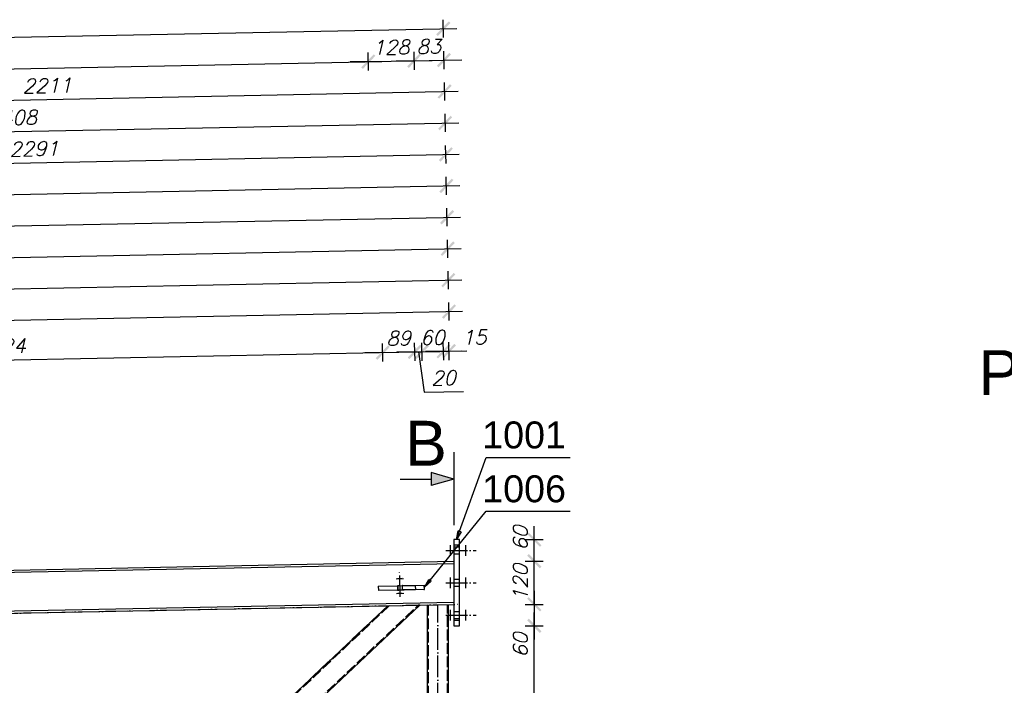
# Model space of a CAD drawing. Header units: millimetres. Extents: x 1814 to 94182, y 11562 to 49454.
# Tile 392 of 656: x 19275 to 19549, y 28869 to 29054. Entities that reach past the tile are written whole.
import ezdxf

# ---------------------------------------------------------------- set-up
doc = ezdxf.new("R2010")
doc.units = ezdxf.units.MM
doc.linetypes.add('ACAD_ISO02W100', pattern=[15, 12, -3])
doc.linetypes.add('ACAD_ISO04W100', pattern=[30, 24, -3, 0, -3])
doc.layers.add('wymiar', color=135, linetype='Continuous', lineweight=9)
doc.styles.add('ARIAL', font='arial.ttf')
doc.styles.add('CutSymbolUp', font='arial.ttf', dxfattribs={"height": 5})
doc.styles.add('WYMIARY', font='simplex.shx', dxfattribs={"oblique": 15})
doc.dimstyles.new('1-25', dxfattribs={"dimscale": 25, "dimtxt": 0.16, "dimasz": 0.2, "dimexe": 0.1, "dimexo": 0.1, "dimgap": 0.075, "dimtad": 1, "dimdec": 0, "dimlfac": 10, "dimrnd": 0.01, "dimzin": 9, "dimtxsty": 'WYMIARY', "dimblk": 'ARCHTICK', "dimcen": 0.2, "dimdle": 0.15, "dimadec": 1, "dimazin": 1, "dimtfac": 1, "dimtdec": 0, "dimtix": 1, "dimtmove": 2, "dimatfit": 3, "dimldrblk": 'ARCHTICK', "dimfxl": 0, "dimarcsym": 0})

# ---------------------------------------------------------------- blocks, each defined once
blk = doc.blocks.new('sectionup')
blk.add_hatch(color=256).paths.add_polyline_path([(-2.55, 0.73), (-2.55, -0.73), (0, 0)])
at = {"color": 7, "linetype": 'Continuous'}
for p, q in [((0, 3), (0, -5.15)), ((-6, 0), (-2.55, 0))]:
    blk.add_line(p, q, dxfattribs=at)
for p, q in [((0, 0), (-2.55, 0.73)), ((-2.55, 0.73), (-2.55, -0.73)), ((0, 0), (-2.55, -0.73))]:
    blk.add_line(p, q)
blk = doc.blocks.new('_ARCHTICK')
at = {"color": 0, "linetype": 'ByBlock', "lineweight": -2}
blk.add_solid([(0.398, 0.309), (0.309, 0.398), (-0.309, -0.398), (-0.398, -0.309)], dxfattribs=at)
blk = doc.blocks.new('*D824')
at = {"layer": 'Defpoints', "color": 0}
for p in [(19397.66, 28885.71), (19418.52, 28885.71), (19397.66, 28801.44)]:
    blk.add_point(p, dxfattribs=at)
at = {"layer": 'wymiar', "color": 0, "lineweight": -2}
for p, q in [((19418.52, 28797.69), (19418.52, 28889.46)), ((19416.02, 28885.71), (19421.02, 28885.71)), ((19416.02, 28801.44), (19421.02, 28801.44))]:
    blk.add_line(p, q, dxfattribs=at)
at = {"layer": 'wymiar', "color": 0, "lineweight": -2, "xscale": 5, "yscale": 5, "zscale": 5}
for p, rotation in [((19418.52, 28885.71), 90), ((19418.52, 28801.44), 270)]:
    blk.add_blockref('_ARCHTICK', p, dxfattribs=dict(at, rotation=rotation))
at = {"layer": 'wymiar', "color": 0, "insert": (19414.65, 28843.57), "char_height": 4, "attachment_point": 5, "rotation": 90, "style": 'WYMIARY'}
blk.add_mtext('843', dxfattribs=at)
blk = doc.blocks.new('*D825')
at = {"layer": 'Defpoints', "color": 0}
for p in [(19396.16, 28903.71), (19418.52, 28903.71), (19396.16, 28891.71)]:
    blk.add_point(p, dxfattribs=at)
at = {"layer": 'wymiar', "color": 0, "lineweight": -2}
for p, q in [((19418.52, 28903.71), (19418.52, 28908.71)), ((19416.02, 28903.71), (19421.02, 28903.71)), ((19418.52, 28891.71), (19418.52, 28903.71)), ((19416.02, 28891.71), (19421.02, 28891.71)), ((19418.52, 28891.71), (19418.52, 28886.71))]:
    blk.add_line(p, q, dxfattribs=at)
at = {"layer": 'wymiar', "color": 0, "lineweight": -2, "xscale": 5, "yscale": 5, "zscale": 5}
for p, rotation in [((19418.52, 28903.71), 270), ((19418.52, 28891.71), 90)]:
    blk.add_blockref('_ARCHTICK', p, dxfattribs=dict(at, rotation=rotation))
at = {"layer": 'wymiar', "color": 0, "insert": (19414.65, 28897.71), "char_height": 4, "attachment_point": 5, "rotation": 90, "style": 'WYMIARY'}
blk.add_mtext('120', dxfattribs=at)
blk = doc.blocks.new('*D826')
at = {"layer": 'Defpoints', "color": 0}
for p in [(19396.16, 28909.71), (19418.52, 28909.71), (19396.16, 28903.71)]:
    blk.add_point(p, dxfattribs=at)
at = {"layer": 'wymiar', "color": 0, "lineweight": -2}
for p, q in [((19418.52, 28899.96), (19418.52, 28913.46)), ((19416.02, 28909.71), (19421.02, 28909.71)), ((19416.02, 28903.71), (19421.02, 28903.71))]:
    blk.add_line(p, q, dxfattribs=at)
at = {"layer": 'wymiar', "color": 0, "lineweight": -2, "xscale": 5, "yscale": 5, "zscale": 5}
for p, rotation in [((19418.52, 28909.71), 90), ((19418.52, 28903.71), 270)]:
    blk.add_blockref('_ARCHTICK', p, dxfattribs=dict(at, rotation=rotation))
at = {"layer": 'wymiar', "color": 0, "insert": (19414.65, 28910.11), "char_height": 4, "attachment_point": 5, "rotation": 90, "style": 'WYMIARY'}
blk.add_mtext('60', dxfattribs=at)
blk = doc.blocks.new('*D828')
at = {"layer": 'Defpoints', "color": 0}
for p in [(19396.16, 28891.71), (19396.16, 28885.71), (19418.52, 28885.71)]:
    blk.add_point(p, dxfattribs=at)
at = {"layer": 'wymiar', "color": 0, "lineweight": -2}
for p, q in [((19418.52, 28895.46), (19418.52, 28881.96)), ((19416.02, 28891.71), (19421.02, 28891.71)), ((19416.02, 28885.71), (19421.02, 28885.71))]:
    blk.add_line(p, q, dxfattribs=at)
at = {"layer": 'wymiar', "color": 0, "lineweight": -2, "xscale": 5, "yscale": 5, "zscale": 5}
for p, rotation in [((19418.52, 28891.71), 90), ((19418.52, 28885.71), 270)]:
    blk.add_blockref('_ARCHTICK', p, dxfattribs=dict(at, rotation=rotation))
at = {"layer": 'wymiar', "color": 0, "insert": (19414.65, 28880.36), "char_height": 4, "attachment_point": 5, "rotation": 90, "style": 'WYMIARY'}
blk.add_mtext('60', dxfattribs=at)
blk = doc.blocks.new('*D881')
at = {"layer": 'Defpoints', "color": 0}
for p in [(19394.77, 28973.19), (19396.16, 28903.71), (18455.14, 28878.38)]:
    blk.add_point(p, dxfattribs=at)
at = {"layer": 'wymiar', "color": 0, "lineweight": -2}
for p, q in [((19394.82, 28970.69), (19394.72, 28975.69)), ((18449.87, 28954.29), (19398.52, 28973.27)), ((18453.67, 28951.86), (18453.57, 28956.86))]:
    blk.add_line(p, q, dxfattribs=at)
at = {"layer": 'wymiar', "color": 0, "lineweight": -2, "xscale": 5, "yscale": 5, "zscale": 5}
for p, rotation in [((19394.77, 28973.19), 1.146122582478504), ((18453.62, 28954.36), 181.1461225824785)]:
    blk.add_blockref('_ARCHTICK', p, dxfattribs=dict(at, rotation=rotation))
at = {"layer": 'wymiar', "color": 0, "insert": (18924.12, 28967.65), "char_height": 4, "attachment_point": 5, "rotation": 1.1461, "style": 'WYMIARY'}
blk.add_mtext('9413', dxfattribs=at)
blk = doc.blocks.new('*D901')
at = {"layer": 'Defpoints', "color": 0}
for p in [(19372.32, 29042.76), (19375.25, 28896.19), (18434.46, 28884.47)]:
    blk.add_point(p, dxfattribs=at)
at = {"layer": 'wymiar', "color": 0, "lineweight": -2}
for p, q in [((19372.37, 29040.26), (19372.27, 29045.26)), ((18427.92, 29023.86), (19376.07, 29042.83)), ((18431.72, 29021.44), (18431.62, 29026.44))]:
    blk.add_line(p, q, dxfattribs=at)
at = {"layer": 'wymiar', "color": 0, "lineweight": -2, "xscale": 5, "yscale": 5, "zscale": 5}
for p, rotation in [((19372.32, 29042.76), 1.146202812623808), ((18431.67, 29023.94), 181.1462028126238)]:
    blk.add_blockref('_ARCHTICK', p, dxfattribs=dict(at, rotation=rotation))
at = {"layer": 'wymiar', "color": 0, "insert": (18901.92, 29037.22), "char_height": 4, "attachment_point": 5, "rotation": 1.1462, "style": 'WYMIARY'}
blk.add_mtext('9408', dxfattribs=at)
blk = doc.blocks.new('*D902')
at = {"layer": 'Defpoints', "color": 0}
for p in [(19393.2, 29051.93), (19396.16, 28903.71), (18434.46, 28884.47)]:
    blk.add_point(p, dxfattribs=at)
at = {"layer": 'wymiar', "color": 0, "lineweight": -2}
for p, q in [((19393.25, 29049.43), (19393.15, 29054.43)), ((18427.75, 29032.61), (19396.94, 29052)), ((18431.55, 29030.19), (18431.45, 29035.19))]:
    blk.add_line(p, q, dxfattribs=at)
at = {"layer": 'wymiar', "color": 0, "lineweight": -2, "xscale": 5, "yscale": 5, "zscale": 5}
for p, rotation in [((19393.2, 29051.93), 1.146202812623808), ((18431.5, 29032.69), 181.1462028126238)]:
    blk.add_blockref('_ARCHTICK', p, dxfattribs=dict(at, rotation=rotation))
at = {"layer": 'wymiar', "color": 0, "insert": (18912.27, 29046.18), "char_height": 4, "attachment_point": 5, "rotation": 1.1462, "style": 'WYMIARY'}
blk.add_mtext('9619', dxfattribs=at)
blk = doc.blocks.new('*D904')
at = {"layer": 'Defpoints', "color": 0}
for p in [(19394.6, 28981.94), (19396.16, 28903.71), (18668.06, 28882.64)]:
    blk.add_point(p, dxfattribs=at)
at = {"layer": 'wymiar', "color": 0, "lineweight": -2}
for p, q in [((19394.65, 28979.44), (19394.55, 28984.44)), ((18662.61, 28967.3), (19398.35, 28982.02)), ((18666.41, 28964.87), (18666.31, 28969.87))]:
    blk.add_line(p, q, dxfattribs=at)
at = {"layer": 'wymiar', "color": 0, "lineweight": -2, "xscale": 5, "yscale": 5, "zscale": 5}
for p, rotation in [((19394.6, 28981.94), 1.146202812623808), ((18666.36, 28967.37), 181.1462028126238)]:
    blk.add_blockref('_ARCHTICK', p, dxfattribs=dict(at, rotation=rotation))
at = {"layer": 'wymiar', "color": 0, "insert": (19030.4, 28978.53), "char_height": 4, "attachment_point": 5, "rotation": 1.1462, "style": 'WYMIARY'}
blk.add_mtext('7284', dxfattribs=at)
blk = doc.blocks.new('*D906')
at = {"layer": 'Defpoints', "color": 0}
for p in [(19394.42, 28990.69), (19396.16, 28903.71), (18675.59, 28879.42)]:
    blk.add_point(p, dxfattribs=at)
at = {"layer": 'wymiar', "color": 0, "lineweight": -2}
for p, q in [((19394.47, 28988.19), (19394.37, 28993.19)), ((18669.9, 28976.19), (19398.17, 28990.77)), ((18673.7, 28973.77), (18673.6, 28978.77))]:
    blk.add_line(p, q, dxfattribs=at)
at = {"layer": 'wymiar', "color": 0, "lineweight": -2, "xscale": 5, "yscale": 5, "zscale": 5}
for p, rotation in [((19394.42, 28990.69), 1.146202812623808), ((18673.65, 28976.27), 181.1462028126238)]:
    blk.add_blockref('_ARCHTICK', p, dxfattribs=dict(at, rotation=rotation))
at = {"layer": 'wymiar', "color": 0, "insert": (19033.96, 28987.35), "char_height": 4, "attachment_point": 5, "rotation": 1.1462, "style": 'WYMIARY'}
blk.add_mtext('7209', dxfattribs=at)
blk = doc.blocks.new('*D875')
at = {"layer": 'Defpoints', "color": 0}
for p in [(19394.25, 28999.44), (19396.16, 28903.71), (18927.13, 28894.93)]:
    blk.add_point(p, dxfattribs=at)
at = {"layer": 'wymiar', "color": 0, "lineweight": -2}
for p, q in [((19394.3, 28996.94), (19394.2, 29001.94)), ((18921.47, 28989.98), (19398, 28999.51)), ((18925.27, 28987.55), (18925.17, 28992.55))]:
    blk.add_line(p, q, dxfattribs=at)
at = {"layer": 'wymiar', "color": 0, "lineweight": -2, "xscale": 5, "yscale": 5, "zscale": 5}
for p, rotation in [((19394.25, 28999.44), 1.146202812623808), ((18925.22, 28990.05), 181.1462028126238)]:
    blk.add_blockref('_ARCHTICK', p, dxfattribs=dict(at, rotation=rotation))
at = {"layer": 'wymiar', "color": 0, "insert": (19159.66, 28998.62), "char_height": 4, "attachment_point": 5, "rotation": 1.1462, "style": 'WYMIARY'}
blk.add_mtext('4691', dxfattribs=at)
blk = doc.blocks.new('*D869')
at = {"layer": 'Defpoints', "color": 0}
for p in [(19394.07, 29008.19), (19396.16, 28903.71), (18915.5, 28888.09)]:
    blk.add_point(p, dxfattribs=at)
at = {"layer": 'wymiar', "color": 0, "lineweight": -2}
for p, q in [((19394.12, 29005.69), (19394.02, 29010.69)), ((18909.54, 28998.49), (19397.82, 29008.26)), ((18913.34, 28996.07), (18913.24, 29001.07))]:
    blk.add_line(p, q, dxfattribs=at)
at = {"layer": 'wymiar', "color": 0, "lineweight": -2, "xscale": 5, "yscale": 5, "zscale": 5}
for p, rotation in [((19394.07, 29008.19), 1.146202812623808), ((18913.29, 28998.57), 181.1462028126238)]:
    blk.add_blockref('_ARCHTICK', p, dxfattribs=dict(at, rotation=rotation))
at = {"layer": 'wymiar', "color": 0, "insert": (19153.6, 29007.25), "char_height": 4, "attachment_point": 5, "rotation": 1.1462, "style": 'WYMIARY'}
blk.add_mtext('4809', dxfattribs=at)
blk = doc.blocks.new('*D892')
at = {"layer": 'Defpoints', "color": 0}
for p in [(19393.9, 29016.93), (19396.16, 28903.71), (19167.11, 28900.33)]:
    blk.add_point(p, dxfattribs=at)
at = {"layer": 'wymiar', "color": 0, "lineweight": -2}
for p, q in [((19393.95, 29014.44), (19393.85, 29019.43)), ((19161.12, 29012.28), (19397.65, 29017.01)), ((19164.92, 29009.85), (19164.82, 29014.85))]:
    blk.add_line(p, q, dxfattribs=at)
at = {"layer": 'wymiar', "color": 0, "lineweight": -2, "xscale": 5, "yscale": 5, "zscale": 5}
for p, rotation in [((19393.9, 29016.93), 1.146202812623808), ((19164.87, 29012.35), 181.1462028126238)]:
    blk.add_blockref('_ARCHTICK', p, dxfattribs=dict(at, rotation=rotation))
at = {"layer": 'wymiar', "color": 0, "insert": (19279.3, 29018.52), "char_height": 4, "attachment_point": 5, "rotation": 1.1462, "style": 'WYMIARY'}
blk.add_mtext('2291', dxfattribs=at)
blk = doc.blocks.new('*D894')
at = {"layer": 'Defpoints', "color": 0}
for p in [(19393.72, 29025.68), (19396.16, 28903.71), (19155.5, 28892.89)]:
    blk.add_point(p, dxfattribs=at)
at = {"layer": 'wymiar', "color": 0, "lineweight": -2}
for p, q in [((19393.77, 29023.18), (19393.67, 29028.18)), ((19149.19, 29020.79), (19397.47, 29025.76)), ((19152.99, 29018.37), (19152.89, 29023.37))]:
    blk.add_line(p, q, dxfattribs=at)
at = {"layer": 'wymiar', "color": 0, "lineweight": -2, "xscale": 5, "yscale": 5, "zscale": 5}
for p, rotation in [((19393.72, 29025.68), 1.146202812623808), ((19152.94, 29020.87), 181.1462028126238)]:
    blk.add_blockref('_ARCHTICK', p, dxfattribs=dict(at, rotation=rotation))
at = {"layer": 'wymiar', "color": 0, "insert": (19273.25, 29027.15), "char_height": 4, "attachment_point": 5, "rotation": 1.1462, "style": 'WYMIARY'}
blk.add_mtext('2408', dxfattribs=at)
blk = doc.blocks.new('*D871')
at = {"layer": 'Defpoints', "color": 0}
for p in [(19393.55, 29034.43), (19396.16, 28903.71), (19175.28, 28892.79)]:
    blk.add_point(p, dxfattribs=at)
at = {"layer": 'wymiar', "color": 0, "lineweight": -2}
for p, q in [((19393.6, 29031.93), (19393.5, 29036.93)), ((19168.78, 29029.93), (19397.3, 29034.51)), ((19172.58, 29027.51), (19172.48, 29032.51))]:
    blk.add_line(p, q, dxfattribs=at)
at = {"layer": 'wymiar', "color": 0, "lineweight": -2, "xscale": 5, "yscale": 5, "zscale": 5}
for p, rotation in [((19393.55, 29034.43), 1.146202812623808), ((19172.53, 29030.01), 181.1462028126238)]:
    blk.add_blockref('_ARCHTICK', p, dxfattribs=dict(at, rotation=rotation))
at = {"layer": 'wymiar', "color": 0, "insert": (19282.96, 29036.09), "char_height": 4, "attachment_point": 5, "rotation": 1.1462, "style": 'WYMIARY'}
blk.add_mtext('2211', dxfattribs=at)
blk = doc.blocks.new('*D872')
at = {"layer": 'Defpoints', "color": 0}
for p in [(19385.09, 29043.01), (19375.25, 28896.19), (19388.01, 28897.05)]:
    blk.add_point(p, dxfattribs=at)
at = {"layer": 'wymiar', "color": 0, "lineweight": -2}
for p, q in [((19372.37, 29040.26), (19372.27, 29045.26)), ((19385.14, 29040.51), (19385.04, 29045.51)), ((19372.32, 29042.76), (19367.32, 29042.66)), ((19372.32, 29042.76), (19385.09, 29043.01)), ((19385.09, 29043.01), (19390.09, 29043.11))]:
    blk.add_line(p, q, dxfattribs=at)
at = {"layer": 'wymiar', "color": 0, "lineweight": -2, "xscale": 5, "yscale": 5, "zscale": 5}
for p, rotation in [((19372.32, 29042.76), 1.146202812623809), ((19385.09, 29043.01), 181.1462028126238)]:
    blk.add_blockref('_ARCHTICK', p, dxfattribs=dict(at, rotation=rotation))
at = {"layer": 'wymiar', "color": 0, "insert": (19378.63, 29046.76), "char_height": 4, "attachment_point": 5, "rotation": 1.1462, "style": 'WYMIARY'}
blk.add_mtext('128', dxfattribs=at)
blk = doc.blocks.new('*D873')
at = {"layer": 'Defpoints', "color": 0}
for p in [(19393.37, 29043.18), (19396.16, 28903.71), (19388.01, 28897.05)]:
    blk.add_point(p, dxfattribs=at)
at = {"layer": 'wymiar', "color": 0, "lineweight": -2}
for p, q in [((19385.14, 29040.51), (19385.04, 29045.51)), ((19393.42, 29040.68), (19393.32, 29045.68)), ((19385.09, 29043.01), (19380.09, 29042.91)), ((19385.09, 29043.01), (19393.37, 29043.18)), ((19393.37, 29043.18), (19398.37, 29043.28))]:
    blk.add_line(p, q, dxfattribs=at)
at = {"layer": 'wymiar', "color": 0, "lineweight": -2, "xscale": 5, "yscale": 5, "zscale": 5}
for p, rotation in [((19385.09, 29043.01), 1.146202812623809), ((19393.37, 29043.18), 181.1462028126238)]:
    blk.add_blockref('_ARCHTICK', p, dxfattribs=dict(at, rotation=rotation))
at = {"layer": 'wymiar', "color": 0, "insert": (19389.15, 29046.97), "char_height": 4, "attachment_point": 5, "rotation": 1.1462, "style": 'WYMIARY'}
blk.add_mtext('83', dxfattribs=at)
blk = doc.blocks.new('*D884')
at = {"layer": 'Defpoints', "color": 0}
for p in [(19376.35, 28961.8), (19377.76, 28891.34), (19165.41, 28887.09)]:
    blk.add_point(p, dxfattribs=at)
at = {"layer": 'wymiar', "color": 0, "lineweight": -2}
for p, q in [((19160.25, 28957.48), (19380.1, 28961.88)), ((19376.4, 28959.3), (19376.3, 28964.3)), ((19164.05, 28955.05), (19163.95, 28960.05))]:
    blk.add_line(p, q, dxfattribs=at)
at = {"layer": 'wymiar', "color": 0, "lineweight": -2, "xscale": 5, "yscale": 5, "zscale": 5}
for p, rotation in [((19376.35, 28961.8), 1.146119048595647), ((19164, 28957.55), 181.1461190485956)]:
    blk.add_blockref('_ARCHTICK', p, dxfattribs=dict(at, rotation=rotation))
at = {"layer": 'wymiar', "color": 0, "insert": (19270.1, 28963.55), "char_height": 4, "attachment_point": 5, "rotation": 1.1461, "style": 'WYMIARY'}
blk.add_mtext('2124', dxfattribs=at)
blk = doc.blocks.new('*D885')
at = {"layer": 'Defpoints', "color": 0}
for p in [(19385.27, 28961.98), (19377.76, 28891.34), (19386.68, 28891.52)]:
    blk.add_point(p, dxfattribs=at)
at = {"layer": 'wymiar', "color": 0, "lineweight": -2}
for p, q in [((19376.4, 28959.3), (19376.3, 28964.3)), ((19376.35, 28961.8), (19385.27, 28961.98)), ((19385.32, 28959.48), (19385.22, 28964.48)), ((19385.27, 28961.98), (19390.27, 28962.08)), ((19376.35, 28961.8), (19371.35, 28961.7))]:
    blk.add_line(p, q, dxfattribs=at)
at = {"layer": 'wymiar', "color": 0, "lineweight": -2, "xscale": 5, "yscale": 5, "zscale": 5}
for p, rotation in [((19376.35, 28961.8), 1.146119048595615), ((19385.27, 28961.98), 181.1461190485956)]:
    blk.add_blockref('_ARCHTICK', p, dxfattribs=dict(at, rotation=rotation))
at = {"layer": 'wymiar', "color": 0, "insert": (19380.74, 28965.76), "char_height": 4, "attachment_point": 5, "rotation": 1.1461, "style": 'WYMIARY'}
blk.add_mtext('89', dxfattribs=at)
blk = doc.blocks.new('*D886')
at = {"layer": 'Defpoints', "color": 0}
for p in [(19387.25, 28962.02), (19386.68, 28891.52), (19388.66, 28891.56)]:
    blk.add_point(p, dxfattribs=at)
at = {"layer": 'wymiar', "color": 0, "lineweight": -2}
for p, q in [((19385.27, 28961.98), (19380.28, 28961.88)), ((19385.32, 28959.48), (19385.22, 28964.48)), ((19385.27, 28961.98), (19387.25, 28962.02)), ((19385.27, 28961.98), (19387.25, 28962.02)), ((19386.26, 28962), (19387.88, 28950.73)), ((19387.3, 28959.52), (19387.2, 28964.52)), ((19387.25, 28962.02), (19392.25, 28962.12)), ((19387.88, 28950.73), (19398.78, 28950.95))]:
    blk.add_line(p, q, dxfattribs=at)
at = {"layer": 'wymiar', "color": 0, "lineweight": -2, "xscale": 5, "yscale": 5, "zscale": 5}
for p, rotation in [((19385.27, 28961.98), 1.146119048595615), ((19387.25, 28962.02), 181.1461190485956)]:
    blk.add_blockref('_ARCHTICK', p, dxfattribs=dict(at, rotation=rotation))
at = {"layer": 'wymiar', "color": 0, "insert": (19393.25, 28954.72), "char_height": 4, "attachment_point": 5, "rotation": 1.1461, "style": 'WYMIARY'}
blk.add_mtext('20', dxfattribs=at)
blk = doc.blocks.new('*D895')
at = {"layer": 'Defpoints', "color": 0}
for p in [(19393.25, 28962.14), (19388.66, 28891.56), (19394.66, 28891.68)]:
    blk.add_point(p, dxfattribs=at)
at = {"layer": 'wymiar', "color": 0, "lineweight": -2}
for p, q in [((19393.3, 28959.64), (19393.2, 28964.64)), ((19387.25, 28962.02), (19382.25, 28961.92)), ((19387.3, 28959.52), (19387.2, 28964.52)), ((19387.25, 28962.02), (19393.25, 28962.14)), ((19393.25, 28962.14), (19398.25, 28962.24))]:
    blk.add_line(p, q, dxfattribs=at)
at = {"layer": 'wymiar', "color": 0, "lineweight": -2, "xscale": 5, "yscale": 5, "zscale": 5}
for p, rotation in [((19387.25, 28962.02), 1.146119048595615), ((19393.25, 28962.14), 181.1461190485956)]:
    blk.add_blockref('_ARCHTICK', p, dxfattribs=dict(at, rotation=rotation))
at = {"layer": 'wymiar', "color": 0, "insert": (19390.17, 28965.95), "char_height": 4, "attachment_point": 5, "rotation": 1.1461, "style": 'WYMIARY'}
blk.add_mtext('60', dxfattribs=at)
blk = doc.blocks.new('*D896')
at = {"layer": 'Defpoints', "color": 0}
for p in [(19394.75, 28962.17), (19394.66, 28891.68), (19396.16, 28891.71)]:
    blk.add_point(p, dxfattribs=at)
at = {"layer": 'wymiar', "color": 0, "lineweight": -2}
for p, q in [((19393.3, 28959.64), (19393.2, 28964.64)), ((19394.8, 28959.67), (19394.7, 28964.67)), ((19393.25, 28962.14), (19388.25, 28962.04)), ((19393.25, 28962.14), (19394.75, 28962.17)), ((19394.75, 28962.17), (19399.75, 28962.27))]:
    blk.add_line(p, q, dxfattribs=at)
at = {"layer": 'wymiar', "color": 0, "lineweight": -2, "xscale": 5, "yscale": 5, "zscale": 5}
for p, rotation in [((19393.25, 28962.14), 1.146119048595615), ((19394.75, 28962.17), 181.1461190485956)]:
    blk.add_blockref('_ARCHTICK', p, dxfattribs=dict(at, rotation=rotation))
at = {"layer": 'wymiar', "color": 0, "insert": (19401.76, 28966.03), "char_height": 4, "attachment_point": 5, "rotation": 1.1461, "style": 'WYMIARY'}
blk.add_mtext('15', dxfattribs=at)

msp = doc.modelspace()

# ---------------------------------------------------------------- linework, layer by layer
at = {"color": 0, "linetype": 'ByBlock', "lineweight": -2}
for p, q in [((19396.911, 28909.71, -421.676), (19397.367, 28912.203, -421.676)), ((19398.151, 28911.921, -421.676), (19396.911, 28909.71, -421.676)), ((19398.151, 28911.921, -421.676), (19397.367, 28912.203, -421.676)), ((19387.924, 28896.444, -418.225), (19389.18, 28898.645, -418.225)), ((19389.826, 28898.119, -418.225), (19387.924, 28896.444, -418.225)), ((19389.826, 28898.119, -418.225), (19389.18, 28898.645, -418.225))]:
    msp.add_line(p, q, dxfattribs=at)
at = {"color": 10, "linetype": 'ACAD_ISO04W100', "ltscale": 0.25}
for p, q in [((19395.209, 28905.21), (19395.209, 28908.21)), ((19399.464, 28905.21), (19399.464, 28908.21)), ((19393.909, 28906.71), (19402.314, 28906.71)), ((19395.209, 28906.71), (19395.209, 28906.71)), ((19399.464, 28906.71), (19399.464, 28906.71)), ((19380.061, 28898.839), (19382.108, 28898.88)), ((19381.71, 28898.872), (19380.459, 28898.847)), ((19381.187, 28893.756), (19381.038, 28901.159)), ((19395.209, 28896.21), (19395.209, 28899.21)), ((19399.464, 28896.21), (19399.464, 28899.21)), ((19393.909, 28897.71), (19402.314, 28897.71)), ((19395.209, 28897.71), (19395.209, 28897.71)), ((19399.464, 28897.71), (19399.464, 28897.71)), ((19380.143, 28894.735), (19382.19, 28894.776)), ((19381.792, 28894.768), (19380.541, 28894.743)), ((18432.961, 28872.437), (19397.661, 28891.737)), ((19377.761, 28891.339), (19276.311, 28795.437)), ((19391.661, 28795.437), (19391.661, 28891.617)), ((19393.909, 28888.71), (19402.314, 28888.71)), ((19395.209, 28887.21), (19395.209, 28890.21)), ((19395.209, 28888.71), (19395.209, 28888.71)), ((19399.464, 28887.21), (19399.464, 28890.21)), ((19399.464, 28888.71), (19399.464, 28888.71))]:
    msp.add_line(p, q, dxfattribs=at)
at = {"color": 145, "linetype": 'Continuous', "ltscale": 0.25}
for p, q in [((19397.661, 28909.71), (19396.161, 28909.71)), ((19396.161, 28909.71), (19396.161, 28909.596)), ((19396.161, 28909.596), (19396.161, 28909.27)), ((19396.161, 28909.27), (19396.161, 28908.784)), ((19396.161, 28908.784), (19396.161, 28908.21)), ((19397.661, 28908.21), (19396.161, 28908.21)), ((19396.161, 28908.21), (19396.161, 28887.207)), ((19397.661, 28909.596), (19397.661, 28909.71)), ((19397.661, 28909.27), (19397.661, 28909.596)), ((19397.661, 28908.784), (19397.661, 28909.27)), ((19397.661, 28908.21), (19397.661, 28908.784)), ((19397.661, 28887.207), (19397.661, 28908.21)), ((19165.48, 28898.465), (19396.161, 28903.08)), ((19167.131, 28899.128), (19396.161, 28903.71)), ((19375.104, 28896.787), (19380.507, 28896.895)), ((19375.104, 28896.787), (19375.128, 28895.587)), ((19380.507, 28896.895), (19381.788, 28896.921)), ((19380.507, 28896.895), (19380.531, 28895.696)), ((19381.788, 28896.921), (19383.153, 28896.948)), ((19383.153, 28896.948), (19384.392, 28896.973)), ((19384.392, 28896.973), (19385.318, 28896.992)), ((19385.318, 28896.992), (19385.399, 28896.993)), ((19385.399, 28896.993), (19387.912, 28897.043)), ((19385.399, 28896.993), (19385.423, 28895.793)), ((19387.936, 28895.844), (19387.912, 28897.043)), ((19380.531, 28895.696), (19375.128, 28895.587)), ((19381.812, 28895.721), (19380.531, 28895.696)), ((19383.177, 28895.748), (19381.812, 28895.721)), ((19384.416, 28895.773), (19383.177, 28895.748)), ((19385.342, 28895.792), (19384.416, 28895.773)), ((19385.423, 28895.793), (19385.342, 28895.792)), ((19387.807, 28895.841), (19385.423, 28895.793)), ((19387.807, 28895.841), (19387.936, 28895.844)), ((18434.461, 28872.467), (19396.161, 28891.707)), ((19155.611, 28887.525), (19396.161, 28892.337)), ((19377.761, 28891.339), (19276.311, 28795.437)), ((19285.046, 28795.437), (19386.684, 28891.518)), ((19388.661, 28891.557), (19388.661, 28795.437)), ((19394.661, 28795.437), (19394.661, 28891.677)), ((19397.661, 28887.207), (19396.161, 28887.207)), ((19396.161, 28887.207), (19396.161, 28886.633)), ((19396.161, 28886.633), (19396.161, 28886.147)), ((19396.161, 28886.147), (19396.161, 28885.822)), ((19396.161, 28885.822), (19396.161, 28885.707)), ((19396.161, 28885.707), (19397.661, 28885.707)), ((19397.661, 28886.633), (19397.661, 28887.207)), ((19397.661, 28886.147), (19397.661, 28886.633)), ((19397.661, 28885.822), (19397.661, 28886.147)), ((19397.661, 28885.707), (19397.661, 28885.822))]:
    msp.add_line(p, q, dxfattribs=at)
at = {"color": 84, "linetype": 'ACAD_ISO02W100', "ltscale": 0.25}
for p, q in [((19397.661, 28907.61), (19396.161, 28907.61)), ((19396.161, 28905.81), (19397.661, 28905.81)), ((19375.104, 28896.787), (19375.128, 28895.587)), ((19380.531, 28896.896), (19380.443, 28896.894)), ((19380.443, 28896.894), (19380.467, 28895.694)), ((19380.869, 28896.903), (19380.531, 28896.896)), ((19381.804, 28896.921), (19381.716, 28896.919)), ((19381.828, 28895.721), (19381.804, 28896.921)), ((19397.661, 28898.61), (19396.161, 28898.61)), ((19396.161, 28896.81), (19397.661, 28896.81)), ((19380.467, 28895.694), (19380.522, 28895.695)), ((19380.522, 28895.695), (19380.555, 28895.696)), ((19380.555, 28895.696), (19380.592, 28895.697)), ((19380.592, 28895.697), (19380.759, 28895.7)), ((19380.759, 28895.7), (19380.789, 28895.701)), ((19380.789, 28895.701), (19381.342, 28895.712)), ((19381.342, 28895.712), (19381.346, 28895.712)), ((19381.346, 28895.712), (19381.406, 28895.713)), ((19381.406, 28895.713), (19381.553, 28895.716)), ((19381.553, 28895.716), (19381.665, 28895.718)), ((19381.74, 28895.72), (19381.828, 28895.721)), ((19381.942, 28895.724), (19382.114, 28895.727)), ((19382.114, 28895.727), (19382.234, 28895.73)), ((19382.234, 28895.73), (19382.299, 28895.731)), ((19387.936, 28895.844), (19387.807, 28895.841)), ((19387.871, 28895.842), (19387.936, 28895.844)), ((19378.207, 28891.348), (19276.748, 28795.437)), ((19284.609, 28795.437), (19386.238, 28891.509)), ((19386.684, 28891.518), (19386.238, 28891.509)), ((19388.961, 28891.563), (19388.961, 28795.437)), ((19394.361, 28795.437), (19394.361, 28891.671)), ((19397.661, 28889.61), (19396.161, 28889.61)), ((19396.161, 28887.81), (19397.661, 28887.81))]:
    msp.add_line(p, q, dxfattribs=at)
at = {"color": 7}
for points in [[(19396.911, 28909.71), (19405.161, 28932.612), (19428.47, 28932.612)], [(19387.924, 28896.444), (19405.161, 28917.612), (19428.47, 28917.612)]]:
    msp.add_lwpolyline(points, dxfattribs=at)

# ---------------------------------------------------------------- block references
at = {"extrusion": (0, 0, -1), "xscale": -2.500000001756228, "yscale": 2.500000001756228, "zscale": 2.500000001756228}
msp.add_blockref('sectionup', (-19396.151, 28926.584, 428.676), dxfattribs=at)

# ---------------------------------------------------------------- texts
at = {"color": 84, "style": 'ARIAL'}
msp.add_text('Przekrój A - A', height=12.5, dxfattribs=at).set_placement((19542.106, 28949.947))
at = {"color": 96, "style": 'CutSymbolUp'}
msp.add_text('B', height=12.5, dxfattribs=at).set_placement((19382.546, 28930.3))
at = {"color": 7, "style": 'ARIAL'}
for s, p in [('1001', (19404.021, 28935.112)), ('1006', (19404.021, 28920.112))]:
    msp.add_text(s, height=7.5, dxfattribs=at).set_placement(p)

# ---------------------------------------------------------------- dimensions: what is measured, and where the dimension line sits
at = {"layer": 'wymiar'}
for base, p1, p2, angle, picture, middle in [((19393.196, 29051.928), (18434.461, 28884.47), (19396.161, 28903.71), 181.1462, '*D902', (18912.268, 29046.181)), ((19393.371, 29043.18), (19388.011, 28897.045), (19396.161, 28903.71), 181.1462, '*D873', (19389.153, 29046.971)), ((19385.09, 29043.014), (19375.254, 28896.19), (19388.011, 28897.045), 181.1462, '*D872', (19378.628, 29046.76)), ((19372.322, 29042.759), (18434.461, 28884.47), (19375.254, 28896.19), 181.1462, '*D901', (18901.919, 29037.223)), ((19393.546, 29034.431), (19175.275, 28892.789), (19396.161, 28903.71), 181.1462, '*D871', (19282.96, 29036.095)), ((19393.721, 29025.683), (19155.504, 28892.894), (19396.161, 28903.71), 181.1462, '*D894', (19273.255, 29027.149)), ((19393.896, 29016.935), (19167.107, 28900.328), (19396.161, 28903.71), 181.1462, '*D892', (19279.303, 29018.518)), ((19394.071, 29008.187), (18915.504, 28888.092), (19396.161, 28903.71), 181.1462, '*D869', (19153.605, 29007.251)), ((19394.246, 28999.438), (18927.125, 28894.926), (19396.161, 28903.71), 181.1462, '*D875', (19159.656, 28998.621)), ((19394.421, 28990.69), (18675.587, 28879.422), (19396.161, 28903.71), 181.1462, '*D906', (19033.958, 28987.354)), ((19394.596, 28981.942), (18668.058, 28882.642), (19396.161, 28903.71), 181.1462, '*D904', (19030.402, 28978.531)), ((19394.771, 28973.192), (18455.138, 28878.382), (19396.161, 28903.71), 181.14612, '*D881', (18924.117, 28967.652)), ((19385.275, 28961.979), (19377.761, 28891.339), (19386.684, 28891.518), 181.14612, '*D885', (19380.736, 28965.764)), ((19393.252, 28962.139), (19388.661, 28891.557), (19394.661, 28891.677), 181.14612, '*D895', (19390.174, 28965.953)), ((19376.352, 28961.801), (19165.411, 28887.091), (19377.761, 28891.339), 181.14612, '*D884', (19270.099, 28963.551)), ((19418.523, 28903.71), (19396.161, 28891.707), (19396.161, 28903.71), 90, '*D825', (19414.648, 28897.709)), ((19418.523, 28885.707), (19397.661, 28801.437), (19397.661, 28885.707), 90, '*D824', (19414.648, 28843.572))]:
    dim = msp.add_linear_dim(base=base, p1=p1, p2=p2, angle=angle, dimstyle='1-25', dxfattribs=at)
    dim.commit()
    dim.dimension.update_dxf_attribs({"geometry": picture, "text_midpoint": middle})
for base, p1, p2, angle, picture, middle in [((19394.752, 28962.169), (19394.661, 28891.677), (19396.161, 28891.707), 181.14612, '*D896', (19401.762, 28966.028)), ((19418.523, 28909.71), (19396.161, 28903.71), (19396.161, 28909.71), 90, '*D826', (19414.648, 28910.115)), ((19418.523, 28885.707), (19396.161, 28891.707), (19396.161, 28885.707), 90, '*D828', (19414.648, 28880.359))]:
    dim = msp.add_linear_dim(base=base, p1=p1, p2=p2, angle=angle, dimstyle='1-25', dxfattribs=at)
    dim.commit()
    dim.dimension.update_dxf_attribs({"geometry": picture, "text_midpoint": middle, "dimtype": 160})
dim = msp.add_linear_dim(base=(19387.252, 28962.019), p1=(19386.684, 28891.518), p2=(19388.661, 28891.557), angle=181.14612, dimstyle='1-25', override={"dimtmove": 1}, dxfattribs=at)
dim.commit()
dim.dimension.update_dxf_attribs({"geometry": '*D886', "text_midpoint": (19389.751, 28950.77), "dimtype": 160})

doc.saveas('drawing.dxf')
